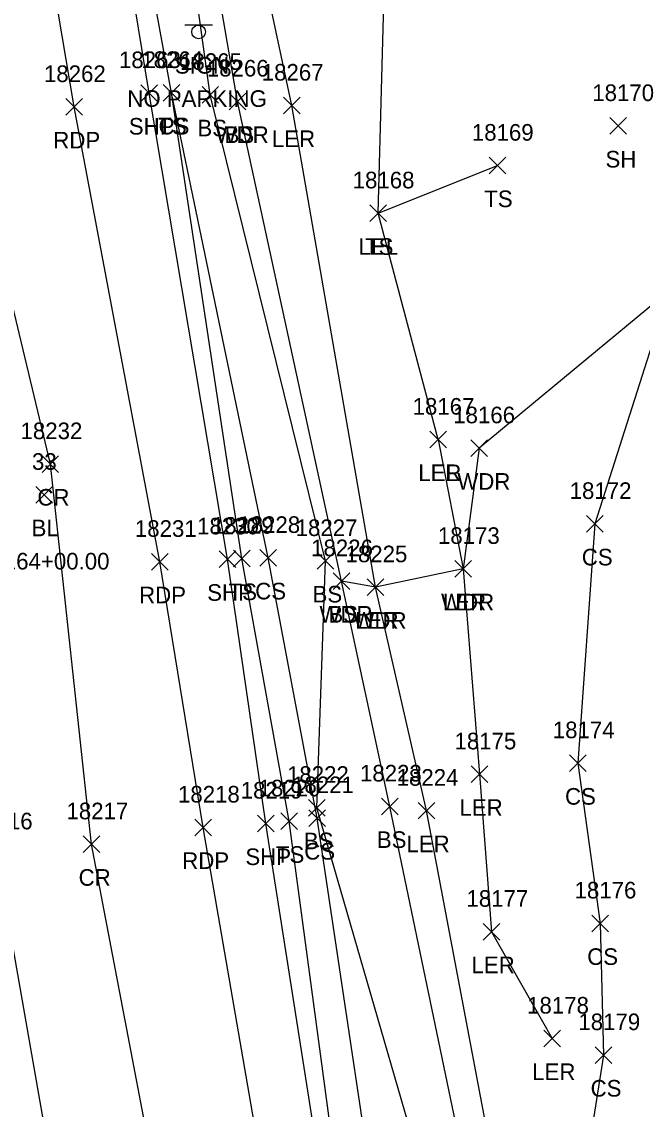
# Model space of a CAD drawing. Extents: x 1439173 to 1457902, y 641926 to 659889.
# Drawn here: x 1445617.8 to 1445692.4, y 658388.3 to 658519.2 of the extents above; entities that cross this region are included whole.
import ezdxf

# ---------------------------------------------------------------- set-up
doc = ezdxf.new("R2010")
doc.units = 0
for name, color, linetype in [('C_A', 7, 'Continuous'), ('C_C', 7, 'Continuous'), ('C_I', 7, 'Continuous'), ('C_TIC', 7, 'Continuous'), ('L_A', 7, 'Continuous'), ('L_I', 7, 'Continuous'), ('L_TIC', 7, 'Continuous'), ('LARO', 7, 'Continuous'), ('LAWA', 7, 'Continuous'), ('LELB', 7, 'Continuous'), ('P_A', 7, 'Continuous'), ('P_I', 7, 'Continuous'), ('P_TIC', 7, 'Continuous'), ('PET', 7, 'Continuous'), ('PRC', 7, 'Continuous'), ('PSP', 7, 'Continuous'), ('S_A', 7, 'Continuous'), ('S_C', 7, 'Continuous'), ('SSGN', 7, 'Continuous')]:
    doc.layers.add(name, color=color, linetype=linetype)

msp = doc.modelspace()

# ---------------------------------------------------------------- linework, layer by layer
at = {"layer": 'C_TIC'}
for points in [[(1445619.46, 658461.25), (1445621.46, 658463.25)], [(1445621.46, 658461.25), (1445619.46, 658463.25)]]:
    msp.add_lwpolyline(points, dxfattribs=at)
at = {"layer": 'L_TIC'}
for points in [[(1445634.79, 658509.62), (1445636.79, 658511.62)], [(1445636.79, 658509.62), (1445634.79, 658511.62)], [(1445634.79, 658509.62), (1445636.79, 658511.62)], [(1445636.79, 658509.62), (1445634.79, 658511.62)], [(1445639.46, 658509.39), (1445641.46, 658511.39)], [(1445641.46, 658509.39), (1445639.46, 658511.39)], [(1445642.73, 658508.59), (1445644.73, 658510.59)], [(1445644.73, 658508.59), (1445642.73, 658510.59)], [(1445642.73, 658508.59), (1445644.73, 658510.59)], [(1445644.73, 658508.59), (1445642.73, 658510.59)], [(1445649.28, 658508.1), (1445651.28, 658510.1)], [(1445651.28, 658508.1), (1445649.28, 658510.1)], [(1445688.53, 658505.64), (1445690.53, 658507.64)], [(1445690.53, 658505.64), (1445688.53, 658507.64)], [(1445674.01, 658500.87), (1445676.01, 658502.87)], [(1445676.01, 658500.87), (1445674.01, 658502.87)], [(1445659.67, 658495.13), (1445661.67, 658497.13)], [(1445661.67, 658495.13), (1445659.67, 658497.13)], [(1445659.67, 658495.13), (1445661.67, 658497.13)], [(1445661.67, 658495.13), (1445659.67, 658497.13)], [(1445666.87, 658467.89), (1445668.87, 658469.89)], [(1445668.87, 658467.89), (1445666.87, 658469.89)], [(1445666.87, 658467.89), (1445668.87, 658469.89)], [(1445668.87, 658467.89), (1445666.87, 658469.89)], [(1445671.82, 658466.85), (1445673.82, 658468.85)], [(1445673.82, 658466.85), (1445671.82, 658468.85)], [(1445685.72, 658457.74), (1445687.72, 658459.74)], [(1445687.72, 658457.74), (1445685.72, 658459.74)], [(1445643.25, 658453.56), (1445645.25, 658455.56)], [(1445645.25, 658453.56), (1445643.25, 658455.56)], [(1445646.42, 658453.65), (1445648.42, 658455.65)], [(1445648.42, 658453.65), (1445646.42, 658455.65)], [(1445653.32, 658453.28), (1445655.32, 658455.28)], [(1445655.32, 658453.28), (1445653.32, 658455.28)], [(1445669.87, 658452.33), (1445671.87, 658454.33)], [(1445671.87, 658452.33), (1445669.87, 658454.33)], [(1445669.87, 658452.33), (1445671.87, 658454.33)], [(1445671.87, 658452.33), (1445669.87, 658454.33)], [(1445655.23, 658450.85), (1445657.23, 658452.85)], [(1445657.23, 658450.85), (1445655.23, 658452.85)], [(1445655.23, 658450.85), (1445657.23, 658452.85)], [(1445657.23, 658450.85), (1445655.23, 658452.85)], [(1445659.32, 658450.12), (1445661.32, 658452.12)], [(1445661.32, 658450.12), (1445659.32, 658452.12)], [(1445659.32, 658450.12), (1445661.32, 658452.12)], [(1445661.32, 658450.12), (1445659.32, 658452.12)], [(1445683.7, 658428.94), (1445685.7, 658430.94)], [(1445685.7, 658428.94), (1445683.7, 658430.94)], [(1445671.86, 658427.6), (1445673.86, 658429.6)], [(1445673.86, 658427.6), (1445671.86, 658429.6)], [(1445652.28, 658423.57), (1445654.28, 658425.57)], [(1445654.28, 658423.57), (1445652.28, 658425.57)], [(1445661.06, 658423.73), (1445663.06, 658425.73)], [(1445663.06, 658423.73), (1445661.06, 658425.73)], [(1445665.47, 658423.22), (1445667.47, 658425.22)], [(1445667.47, 658423.22), (1445665.47, 658425.22)], [(1445648.94, 658421.94), (1445650.94, 658423.94)], [(1445650.94, 658421.94), (1445648.94, 658423.94)], [(1445652.32, 658422.33), (1445654.32, 658424.33)], [(1445654.32, 658422.33), (1445652.32, 658424.33)], [(1445673.3, 658408.65), (1445675.3, 658410.65)], [(1445675.3, 658408.65), (1445673.3, 658410.65)], [(1445686.37, 658409.65), (1445688.37, 658411.65)], [(1445688.37, 658409.65), (1445686.37, 658411.65)], [(1445680.61, 658395.79), (1445682.61, 658397.79)], [(1445682.61, 658395.79), (1445680.61, 658397.79)], [(1445686.78, 658393.8), (1445688.78, 658395.8)], [(1445688.78, 658393.8), (1445686.78, 658395.8)]]:
    msp.add_lwpolyline(points, dxfattribs=at)
at = {"layer": 'LARO'}
for points in [[(1445691.36, 658253.08), (1445687.96, 658271.16), (1445683.77, 658299.14), (1445679.24, 658314.26), (1445677.96, 658363.53), (1445666.47, 658424.22), (1445660.32, 658451.12), (1445650.28, 658509.1), (1445640.96, 658552.71), (1445631.79, 658601.73), (1445626.73, 658642.44), (1445619.94, 658690.94), (1445615.88, 658739.15), (1445609.34, 658778.84), (1445598.15, 658827.75), (1445588.03, 658874), (1445581.49, 658921.52), (1445577.53, 658936.93)], [(1445667.87, 658468.89), (1445660.67, 658496.13), (1445661.52, 658528.76), (1445645.28, 658586.34), (1445643.99, 658600.2), (1445641, 658623.18), (1445638.73, 658669.12), (1445627.26, 658692.32), (1445634.18, 658707.59), (1445625.66, 658733.13)], [(1445667.87, 658468.89), (1445670.87, 658453.33), (1445672.86, 658428.6), (1445674.3, 658409.65), (1445681.61, 658396.79)]]:
    msp.add_lwpolyline(points, dxfattribs=at)
at = {"layer": 'LAWA'}
msp.add_lwpolyline([(1445714.78, 658490.29), (1445695.68, 658486.81), (1445672.82, 658467.85), (1445670.87, 658453.33), (1445660.32, 658451.12), (1445656.23, 658451.85), (1445643.73, 658509.59), (1445635.99, 658554.59), (1445629.02, 658602.7), (1445623.69, 658641.79), (1445617.57, 658690.45), (1445612.32, 658737.72), (1445605.42, 658777.6), (1445594.43, 658827.6), (1445582.98, 658874.38), (1445576.65, 658921.25), (1445573.05, 658934.59), (1445577.53, 658936.93)], dxfattribs=at)
at = {"layer": 'LELB'}
for points in [[(1445711.41, 657996.31), (1445705.83, 658036.22), (1445700.64, 658079.41), (1445692.1, 658142.12), (1445687.71, 658180.48), (1445685.34, 658190.49), (1445681.91, 658219.02), (1445671.71, 658278.03), (1445666.36, 658313.61), (1445658.13, 658362.17), (1445649.94, 658422.94), (1445644.25, 658454.56), (1445635.79, 658510.62), (1445628.02, 658553.04), (1445620.07, 658601.71), (1445614.01, 658640.64), (1445604.81, 658690.17), (1445597.49, 658732.56), (1445589.59, 658776.66), (1445581.16, 658825.01), (1445572.65, 658874.35), (1445564.96, 658919.17), (1445560, 658950.1)], [(1445713.77, 657996.54), (1445707.42, 658036.55), (1445702.48, 658079.35), (1445694.08, 658142.21), (1445691.59, 658179.3), (1445693.36, 658191.89), (1445694.2, 658191.78), (1445693.96, 658194.89), (1445693.22, 658198.11), (1445687.9, 658220.22), (1445684.23, 658270.27), (1445682.88, 658280.56), (1445675.49, 658315.93), (1445670.82, 658364.07), (1445653.28, 658424.57), (1445654.32, 658454.28), (1445640.46, 658510.39), (1445634.42, 658553.67)], [(1445687.71, 658180.48), (1445688.48, 658190.63), (1445684.72, 658219.63), (1445676.55, 658279.25), (1445669.68, 658312.46), (1445662.43, 658362.39), (1445653.32, 658423.33), (1445647.42, 658454.65), (1445635.79, 658510.62)], [(1445749.36, 657734.07), (1445742.61, 657772.57), (1445736.05, 657823.51), (1445731.11, 657866.82), (1445723.49, 657920.92), (1445721.03, 657947.17), (1445715.13, 657996.87), (1445709.41, 658036.5), (1445705.27, 658079.76), (1445695.99, 658142.1), (1445693.54, 658178.75), (1445694.69, 658191.48), (1445696.11, 658193.03), (1445695.65, 658196.36), (1445690.42, 658220.06), (1445686.68, 658271.27), (1445684.87, 658280.76), (1445679.24, 658314.26), (1445674.65, 658364.2), (1445662.06, 658424.73), (1445656.23, 658451.85), (1445643.73, 658509.59)], [(1445660.67, 658496.13), (1445675.01, 658501.87)], [(1445695.68, 658486.81), (1445686.72, 658458.74), (1445684.7, 658429.94), (1445687.37, 658410.65), (1445687.78, 658394.8), (1445683.74, 658369.09), (1445677.96, 658363.53)]]:
    msp.add_lwpolyline(points, dxfattribs=at)
at = {"layer": 'P_TIC'}
for points in [[(1445632.11, 658509.6), (1445634.11, 658511.6)], [(1445634.11, 658509.6), (1445632.11, 658511.6)], [(1445623.07, 658507.93), (1445625.07, 658509.93)], [(1445625.07, 658507.93), (1445623.07, 658509.93)], [(1445620.21, 658464.94), (1445622.21, 658466.94)], [(1445622.21, 658464.94), (1445620.21, 658466.94)], [(1445633.4, 658453.18), (1445635.4, 658455.18)], [(1445635.4, 658453.18), (1445633.4, 658455.18)], [(1445641.54, 658453.48), (1445643.54, 658455.48)], [(1445643.54, 658453.48), (1445641.54, 658455.48)], [(1445646.15, 658421.67), (1445648.15, 658423.67)], [(1445648.15, 658421.67), (1445646.15, 658423.67)], [(1445638.6, 658421.2), (1445640.6, 658423.2)], [(1445640.6, 658421.2), (1445638.6, 658423.2)], [(1445625.17, 658419.18), (1445627.17, 658421.18)], [(1445627.17, 658419.18), (1445625.17, 658421.18)]]:
    msp.add_lwpolyline(points, dxfattribs=at)
at = {"layer": 'PET'}
for points in [[(1445705.78, 657996.74), (1445700.79, 658035.17), (1445695.34, 658079.07), (1445686.58, 658141.61), (1445678.88, 658191.85), (1445674.78, 658217.71), (1445664.88, 658276.95), (1445658.55, 658312.17), (1445650.15, 658361.18), (1445639.6, 658422.2), (1445634.4, 658454.18), (1445624.07, 658508.93), (1445616.8, 658551.96), (1445608.32, 658601.33), (1445601.83, 658639.44), (1445593.45, 658688.09), (1445585.19, 658730.57), (1445578.3, 658774.52), (1445569.42, 658823.28), (1445560.62, 658872.5), (1445551.74, 658918.41), (1445542.33, 658971.3)], [(1445680.6, 657994.71), (1445675.66, 658031.82), (1445670.09, 658076.96), (1445661.45, 658138.65), (1445654.59, 658185.53), (1445650, 658213.91), (1445640.16, 658272.65), (1445634.24, 658306.76), (1445624.76, 658361.87), (1445614.72, 658418.97), (1445607.21, 658460.9), (1445599.06, 658505.1), (1445591.98, 658546.7), (1445588.63, 658593.12), (1445576.29, 658636.25), (1445568.16, 658684.78), (1445560.61, 658727.13), (1445552.99, 658771.71), (1445544.2, 658818.81), (1445535.26, 658869.13), (1445526.51, 658914.41), (1445517.19, 658967.01)]]:
    msp.add_lwpolyline(points, dxfattribs=at)
at = {"layer": 'PRC'}
msp.add_lwpolyline([(1445693.19, 657995.58), (1445688.37, 658033.15), (1445682.7, 658078.44), (1445674.41, 658140.32), (1445666.61, 658188.13), (1445662.4, 658215.59), (1445653.51, 658278.24), (1445646.19, 658309.4), (1445637.2, 658362.39), (1445626.17, 658420.18), (1445621.21, 658465.94), (1445611.38, 658507.05), (1445604.14, 658549), (1445595.87, 658598.76), (1445588.83, 658637.12), (1445580.76, 658686.66), (1445573.22, 658729.08), (1445565.49, 658774.03), (1445556.77, 658821.39), (1445548.21, 658870.8), (1445539.62, 658916.36), (1445529.84, 658969.19)], dxfattribs=at)
at = {"layer": 'PSP'}
msp.add_lwpolyline([(1445709.72, 657996.21), (1445703.88, 658035.73), (1445698.6, 658079.03), (1445689.92, 658141.84), (1445682.47, 658194.7), (1445678.91, 658218.46), (1445669.51, 658277.66), (1445663.97, 658313.06), (1445656.7, 658361.9), (1445647.15, 658422.67), (1445642.54, 658454.48), (1445633.11, 658510.6), (1445626.17, 658552.92), (1445617.88, 658601.72), (1445610.99, 658640.57), (1445602.68, 658689.97), (1445594.54, 658732.07), (1445587.02, 658776.07), (1445578.22, 658824.66), (1445569.89, 658874.08), (1445561.69, 658919.22), (1445557.14, 658946.18), (1445552.68, 658972.7)], dxfattribs=at)
at = {"layer": 'SSGN'}
for p, q in [((1445637.41, 658518.8), (1445640.74, 658518.8)), ((1445639.05, 658517.96), (1445639.05, 658517.96))]:
    msp.add_line(p, q, dxfattribs=at)
msp.add_circle((1445639.05, 658517.96), 0.833, dxfattribs=at)

# ---------------------------------------------------------------- texts
at = {"layer": 'C_A'}
msp.add_text('BL', height=2, dxfattribs=at).set_placement((1445618.95, 658457.25))
at = {"layer": 'C_C'}
msp.add_text('POT 164+00.00', height=2, dxfattribs=at).set_placement((1445609.37, 658453.25))
at = {"layer": 'C_I'}
msp.add_text('33', height=2, dxfattribs=at).set_placement((1445619, 658465.25))
at = {"layer": 'L_A'}
for s, p in [('TS', (1445634.2, 658505.62)), ('CS', (1445634.23, 658505.62)), ('BS', (1445638.9, 658505.39)), ('WDR', (1445641.1, 658504.59)), ('BS', (1445642.17, 658504.59)), ('LER', (1445647.87, 658504.1)), ('SH', (1445688.01, 658501.64)), ('TS', (1445673.42, 658496.87)), ('LEL', (1445658.3, 658491.13)), ('TS', (1445659.08, 658491.13)), ('LER', (1445665.46, 658463.89)), ('LEL', (1445665.51, 658463.89)), ('WDR', (1445670.18, 658462.85)), ('CS', (1445685.16, 658453.74)), ('TS', (1445642.66, 658449.56)), ('CS', (1445645.86, 658449.65)), ('BS', (1445652.76, 658449.28)), ('WDR', (1445668.23, 658448.33)), ('LER', (1445668.45, 658448.33)), ('WDR', (1445653.6, 658446.85)), ('BS', (1445654.67, 658446.85)), ('WDR', (1445657.69, 658446.12)), ('LER', (1445657.91, 658446.12)), ('CS', (1445683.14, 658424.94)), ('LER', (1445670.44, 658423.6)), ('BS', (1445651.72, 658419.57)), ('BS', (1445660.5, 658419.73)), ('LER', (1445664.06, 658419.22)), ('TS', (1445648.35, 658417.94)), ('CS', (1445651.76, 658418.33)), ('LER', (1445671.89, 658404.65)), ('CS', (1445685.81, 658405.65)), ('LER', (1445679.19, 658391.79)), ('CS', (1445686.22, 658389.8))]:
    msp.add_text(s, height=2, dxfattribs=at).set_placement(p)
at = {"layer": 'L_I'}
for s, p in [('18264', (1445632.15, 658513.62)), ('18264', (1445632.15, 658513.62)), ('18265', (1445636.82, 658513.39)), ('18266', (1445640.04, 658512.59)), ('18266', (1445640.04, 658512.59)), ('18267', (1445646.65, 658512.1)), ('18170', (1445686.42, 658509.64)), ('18169', (1445671.93, 658504.87)), ('18168', (1445657.59, 658499.13)), ('18168', (1445657.59, 658499.13)), ('18167', (1445664.8, 658471.89)), ('18167', (1445664.8, 658471.89)), ('18166', (1445669.69, 658470.85)), ('18172', (1445683.7, 658461.74)), ('18229', (1445640.65, 658457.56)), ('18228', (1445643.83, 658457.65)), ('18227', (1445650.73, 658457.28)), ('18173', (1445667.85, 658456.33)), ('18173', (1445667.85, 658456.33)), ('18226', (1445652.59, 658454.85)), ('18226', (1445652.59, 658454.85)), ('18225', (1445656.73, 658454.12)), ('18225', (1445656.73, 658454.12)), ('18174', (1445681.67, 658432.94)), ('18175', (1445669.84, 658431.6)), ('18222', (1445649.69, 658427.57)), ('18223', (1445658.47, 658427.73)), ('18224', (1445662.88, 658427.22)), ('18220', (1445646.27, 658425.94)), ('18221', (1445650.3, 658426.33)), ('18177', (1445671.28, 658412.65)), ('18176', (1445684.29, 658413.65)), ('18178', (1445678.58, 658399.79)), ('18179', (1445684.75, 658397.8))]:
    msp.add_text(s, height=2, dxfattribs=at).set_placement(p)
at = {"layer": 'P_A'}
for s, p in [('SHP', (1445630.65, 658505.6)), ('RDP', (1445621.56, 658503.93)), ('CR', (1445619.65, 658460.94)), ('RDP', (1445631.89, 658449.18)), ('SHP', (1445640.08, 658449.48)), ('SHP', (1445644.68, 658417.67)), ('RDP', (1445637.08, 658417.2)), ('CR', (1445624.61, 658415.18))]:
    msp.add_text(s, height=2, dxfattribs=at).set_placement(p)
at = {"layer": 'P_I'}
for s, p in [('18263', (1445629.47, 658513.6)), ('18262', (1445620.44, 658511.93)), ('18232', (1445617.62, 658468.94)), ('18231', (1445631.38, 658457.18)), ('18230', (1445638.87, 658457.48)), ('18219', (1445644.12, 658425.67)), ('18218', (1445636.57, 658425.2)), ('18217', (1445623.15, 658423.18)), ('18216', (1445611.64, 658421.97))]:
    msp.add_text(s, height=2, dxfattribs=at).set_placement(p)
at = {"layer": 'S_A'}
msp.add_text('SIGN', height=2, dxfattribs=at).set_placement((1445636.19, 658512.94))
at = {"layer": 'S_C'}
msp.add_text('NO PARKING', height=2, dxfattribs=at).set_placement((1445630.47, 658508.94))

doc.saveas('drawing.dxf')
